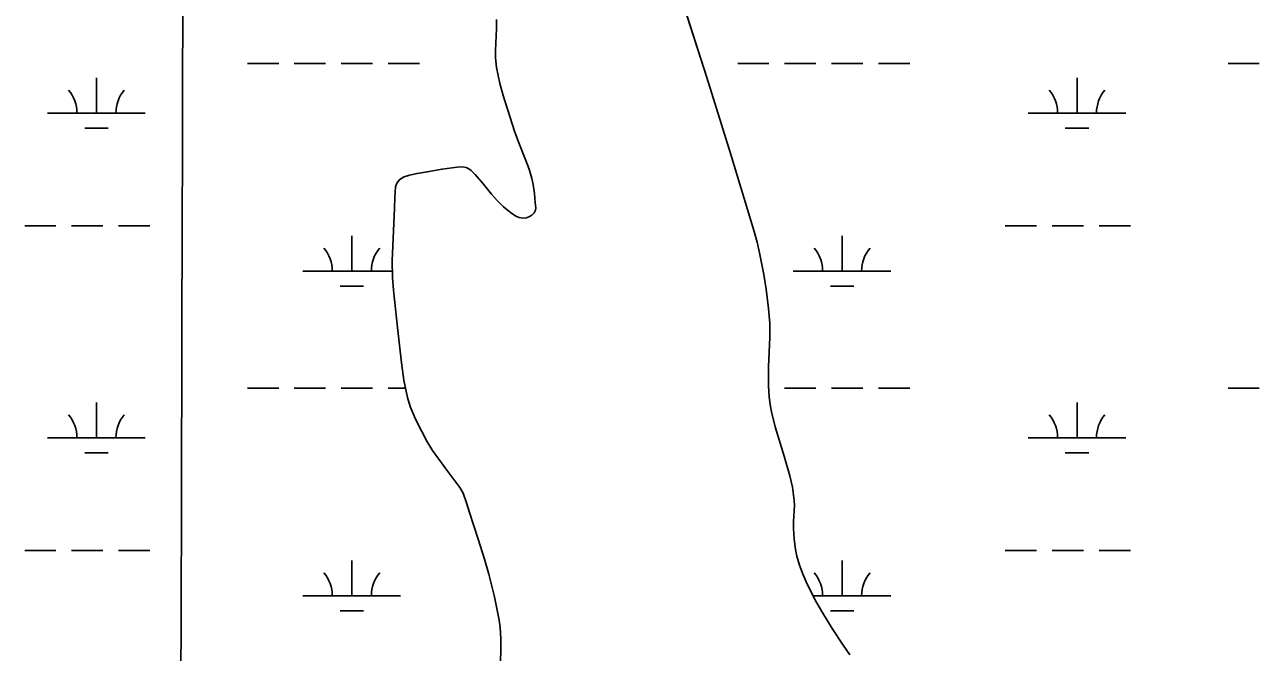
# Model space of a CAD drawing. Extents: x 3161564 to 3199464, y 849354 to 874788.
# Drawn here: x 3181338 to 3182602, y 871086 to 871729 of the extents above; entities that cross this region are included whole.
import ezdxf

# ---------------------------------------------------------------- set-up
doc = ezdxf.new("R2010")
doc.units = 0
for name, color, linetype in [('V-GRID-MAJR', 7, 'Continuous'), ('V-SITE-VEGE', 7, 'Continuous'), ('V-TOPO-SHOR', 7, 'Continuous'), ('V-WETL-SWMP', 7, 'Continuous')]:
    doc.layers.add(name, color=color, linetype=linetype)

msp = doc.modelspace()

# ---------------------------------------------------------------- linework, layer by layer
at = {"layer": 'V-GRID-MAJR'}
msp.add_spline([(3181452.688, 854776.669), (3181469.433, 860835.721), (3181486.186, 866898.238), (3181502.94, 872960.799), (3181502.949, 872964.22)], degree=3, dxfattribs=at)
at = {"layer": 'V-SITE-VEGE'}
for points in [[(3181992.756000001, 871811.033999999), (3182036.252000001, 871675.253999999), (3182060.766000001, 871596.6149999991), (3182084.558000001, 871517.643999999), (3182087.577000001, 871506.7159999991), (3182090.188000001, 871495.689999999), (3182094.437000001, 871473.4299999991), (3182096.735000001, 871458.491999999), (3182099.420000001, 871438.537999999), (3182100.571000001, 871423.775999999), (3182100.596000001, 871408.925999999), (3182099.328000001, 871379.1379999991), (3182099.174000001, 871359.363999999), (3182099.897000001, 871348.1469999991), (3182100.903000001, 871340.430999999), (3182102.310000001, 871332.7669999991), (3182106.060000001, 871317.560999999), (3182115.386000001, 871287.3809999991), (3182121.194000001, 871267.2019999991), (3182123.771000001, 871255.5739999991), (3182125.663000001, 871242.1429999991), (3182125.872000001, 871236.729999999), (3182125.6780000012, 871231.292999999), (3182124.9650000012, 871220.3829999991), (3182124.973000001, 871213.128999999), (3182125.659000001, 871202.4829999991), (3182126.828000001, 871191.8849999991), (3182128.135000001, 871184.868999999), (3182130.861000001, 871175.5989999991), (3182134.693000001, 871165.846999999), (3182138.852000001, 871156.390999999), (3182148.054000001, 871138.1889999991), (3182154.761000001, 871126.4289999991), (3182164.297000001, 871110.9929999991), (3182175.6610000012, 871093.7179999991), (3182182.483000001, 871084.030999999)], [(3181783.242000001, 871255.4119999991), (3181769.960000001, 871273.136999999), (3181755.487000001, 871293.221999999), (3181749.665000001, 871302.7599999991), (3181744.440000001, 871312.692999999), (3181737.960000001, 871325.336999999), (3181732.392000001, 871338.3169999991), (3181729.695000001, 871347.3629999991), (3181726.123000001, 871365.192999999), (3181723.495000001, 871383.1009999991), (3181719.643000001, 871419.089999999), (3181715.283000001, 871457.5859999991), (3181714.302000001, 871470.4269999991), (3181714.070000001, 871487.5669999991), (3181716.475000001, 871541.447999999), (3181716.823000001, 871552.373999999), (3181717.579000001, 871563.297999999), (3181718.736000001, 871567.135999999), (3181721.052000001, 871570.185999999), (3181723.139000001, 871571.8359999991), (3181726.479000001, 871573.6299999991), (3181731.694000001, 871575.425999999), (3181739.464000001, 871577.0709999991), (3181749.996000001, 871578.6599999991), (3181765.094000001, 871581.459999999), (3181780.442000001, 871583.560999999), (3181786.148000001, 871583.689999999), (3181789.900000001, 871582.966999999), (3181792.529000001, 871581.7649999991), (3181794.848000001, 871580.060999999), (3181798.983000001, 871575.915999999), (3181807.570000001, 871565.9149999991), (3181815.760000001, 871555.7449999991), (3181821.582000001, 871549.209999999), (3181828.163000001, 871542.868999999), (3181835.275000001, 871537.101999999), (3181840.543000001, 871533.439999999), (3181844.186000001, 871531.778999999), (3181847.930000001, 871531.236999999), (3181851.383000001, 871531.569999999), (3181854.780000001, 871532.763999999), (3181856.910000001, 871534.1349999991), (3181859.454000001, 871536.7949999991), (3181860.693000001, 871539.3649999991), (3181860.949000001, 871541.9459999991), (3181860.339000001, 871547.091999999), (3181859.618000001, 871556.422999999), (3181858.489000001, 871565.738999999), (3181857.097000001, 871571.917999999), (3181854.117000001, 871581.2729999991), (3181850.736000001, 871590.361999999), (3181843.625000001, 871608.261999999), (3181839.312000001, 871620.4069999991), (3181827.532000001, 871656.8809999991), (3181824.198000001, 871669.1549999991), (3181820.908000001, 871685.7279999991), (3181819.831000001, 871695.3389999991), (3181819.671000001, 871702.8629999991), (3181820.818000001, 871725.4459999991), (3181820.739000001, 871734.8749999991)], [(3181824.9820000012, 871077.094999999), (3181825.326000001, 871088.8439999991), (3181825.275000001, 871100.310999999), (3181824.574000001, 871111.775999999), (3181823.569000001, 871119.4169999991), (3181818.877000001, 871143.2289999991), (3181812.985000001, 871166.5979999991), (3181808.551000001, 871182.0179999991), (3181802.208000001, 871202.474999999), (3181793.347000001, 871229.768999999), (3181790.268000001, 871239.734999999), (3181786.627000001, 871249.417999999), (3181783.242000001, 871255.4119999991)]]:
    msp.add_lwpolyline(points, dxfattribs=at)
at = {"layer": 'V-TOPO-SHOR'}
for points in [[(3181992.756000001, 871811.033999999), (3182036.252000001, 871675.253999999), (3182060.766000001, 871596.6149999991), (3182084.558000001, 871517.643999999), (3182087.577000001, 871506.7159999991), (3182090.188000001, 871495.689999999), (3182094.437000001, 871473.4299999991), (3182096.735000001, 871458.491999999), (3182099.420000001, 871438.537999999), (3182100.571000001, 871423.775999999), (3182100.596000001, 871408.925999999), (3182099.328000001, 871379.1379999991), (3182099.174000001, 871359.363999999), (3182099.897000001, 871348.1469999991), (3182100.903000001, 871340.430999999), (3182102.310000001, 871332.7669999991), (3182106.060000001, 871317.560999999), (3182115.386000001, 871287.3809999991), (3182121.194000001, 871267.2019999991), (3182123.771000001, 871255.5739999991), (3182125.665000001, 871242.1429999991), (3182125.8740000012, 871236.729999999), (3182125.6780000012, 871231.292999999), (3182124.9650000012, 871220.3829999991), (3182124.973000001, 871213.128999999), (3182125.659000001, 871202.4829999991), (3182126.826000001, 871191.8849999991), (3182128.135000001, 871184.868999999), (3182130.861000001, 871175.5989999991), (3182134.693000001, 871165.846999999), (3182138.852000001, 871156.390999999), (3182148.054000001, 871138.1889999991), (3182154.761000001, 871126.4289999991), (3182164.297000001, 871110.9929999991), (3182175.6610000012, 871093.7179999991), (3182182.483000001, 871084.030999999)], [(3181860.693000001, 871539.3649999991), (3181860.947000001, 871541.9459999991), (3181860.339000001, 871547.0939999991), (3181859.618000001, 871556.422999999), (3181858.489000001, 871565.738999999), (3181857.097000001, 871571.917999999), (3181854.117000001, 871581.2729999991), (3181850.736000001, 871590.361999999), (3181843.625000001, 871608.261999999), (3181839.312000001, 871620.4069999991), (3181827.532000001, 871656.8809999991), (3181824.198000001, 871669.1549999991), (3181820.908000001, 871685.7279999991), (3181819.831000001, 871695.3389999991), (3181819.671000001, 871702.8629999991), (3181820.818000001, 871725.4459999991), (3181820.739000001, 871734.8729999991)], [(3181824.9820000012, 871077.094999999), (3181825.326000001, 871088.8439999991), (3181825.275000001, 871100.310999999), (3181824.574000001, 871111.775999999), (3181823.569000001, 871119.4169999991), (3181818.877000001, 871143.2289999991), (3181812.985000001, 871166.5979999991), (3181808.5530000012, 871182.0179999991), (3181802.208000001, 871202.474999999), (3181793.347000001, 871229.768999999), (3181790.268000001, 871239.734999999), (3181786.627000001, 871249.417999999), (3181783.242000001, 871255.4119999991), (3181769.960000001, 871273.136999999), (3181755.487000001, 871293.221999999), (3181749.665000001, 871302.7599999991), (3181744.440000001, 871312.692999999), (3181737.960000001, 871325.336999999), (3181732.392000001, 871338.3169999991), (3181729.695000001, 871347.3629999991), (3181726.123000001, 871365.192999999), (3181723.495000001, 871383.1009999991), (3181719.643000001, 871419.089999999), (3181715.283000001, 871457.5859999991), (3181714.302000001, 871470.4249999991), (3181714.070000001, 871487.5669999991), (3181716.475000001, 871541.447999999), (3181716.823000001, 871552.373999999), (3181717.579000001, 871563.297999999), (3181718.736000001, 871567.135999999), (3181721.052000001, 871570.185999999), (3181723.139000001, 871571.8359999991), (3181726.479000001, 871573.6299999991), (3181731.694000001, 871575.425999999), (3181739.464000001, 871577.0709999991), (3181749.996000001, 871578.6599999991), (3181765.094000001, 871581.459999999), (3181780.442000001, 871583.560999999), (3181786.148000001, 871583.689999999), (3181789.900000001, 871582.966999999), (3181792.529000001, 871581.7649999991), (3181794.848000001, 871580.060999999), (3181798.983000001, 871575.915999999), (3181807.568000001, 871565.9149999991), (3181815.760000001, 871555.7449999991), (3181821.584000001, 871549.209999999), (3181828.163000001, 871542.868999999), (3181835.275000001, 871537.101999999), (3181840.543000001, 871533.439999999), (3181844.188000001, 871531.778999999), (3181847.930000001, 871531.236999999), (3181851.383000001, 871531.569999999), (3181854.780000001, 871532.763999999), (3181856.910000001, 871534.1349999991), (3181859.454000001, 871536.7949999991), (3181860.693000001, 871539.3649999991)]]:
    msp.add_lwpolyline(points, dxfattribs=at)
at = {"layer": 'V-WETL-SWMP'}
for p, q in [((3181992.756, 871811.0349999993), (3182036.252, 871675.2539999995)), ((3181820.818, 871725.4459999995), (3181820.738, 871734.8739999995)), ((3181819.671, 871702.8639999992), (3181820.818, 871725.4459999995)), ((3181819.8310000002, 871695.3379999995), (3181819.6710000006, 871702.8639999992)), ((3181820.909, 871685.7269999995), (3181819.8310000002, 871695.3379999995)), ((3181565.876576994, 871689.6432722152), (3181597.876576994, 871689.6432722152)), ((3181613.876576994, 871689.6432722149), (3181645.876576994, 871689.6432722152)), ((3181661.876576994, 871689.6432722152), (3181693.876576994, 871689.6432722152)), ((3181709.876576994, 871689.6432722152), (3181741.876576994, 871689.6432722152)), ((3181824.198, 871669.1549999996), (3181820.909, 871685.7269999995)), ((3182067.784576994, 871689.6432722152), (3182099.784576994, 871689.6432722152)), ((3182115.784576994, 871689.6432722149), (3182147.784576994, 871689.6432722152)), ((3182163.784576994, 871689.6432722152), (3182195.784576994, 871689.6432722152)), ((3182211.784576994, 871689.6432722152), (3182243.784576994, 871689.6432722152)), ((3182569.692576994, 871689.6432722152), (3182601.692576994, 871689.6432722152)), ((3181411.284576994, 871638.9012722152), (3181411.284576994, 871674.9012722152)), ((3181827.532, 871656.8809999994), (3181824.198, 871669.1549999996)), ((3182036.252, 871675.2539999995), (3182060.7660000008, 871596.6149999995)), ((3182415.100576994, 871638.9012722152), (3182415.100576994, 871674.9012722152)), ((3181839.312, 871620.4059999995), (3181827.5320000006, 871656.8809999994)), ((3181361.284576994, 871638.9012722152), (3181461.284576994, 871638.9012722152)), ((3182365.100576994, 871638.9012722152), (3182465.100576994, 871638.9012722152)), ((3181399.284576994, 871623.4702722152), (3181423.2845769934, 871623.4702722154)), ((3181843.625, 871608.2619999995), (3181839.312, 871620.4059999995)), ((3182403.100576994, 871623.4702722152), (3182427.1005769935, 871623.4702722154)), ((3181850.736, 871590.3619999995), (3181843.625, 871608.2619999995)), ((3182060.7660000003, 871596.6149999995), (3182084.558, 871517.6449999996)), ((3181739.463, 871577.0709999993), (3181749.9960000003, 871578.6609999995)), ((3181749.9960000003, 871578.6609999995), (3181765.095, 871581.4589999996)), ((3181765.095, 871581.4589999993), (3181780.443, 871583.5609999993)), ((3181780.443, 871583.5609999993), (3181786.148, 871583.6889999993)), ((3181786.148, 871583.6889999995), (3181789.9, 871582.9669999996)), ((3181789.9, 871582.9669999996), (3181792.5300000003, 871581.7649999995)), ((3181792.5300000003, 871581.7649999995), (3181794.8480000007, 871580.0599999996)), ((3181794.848, 871580.0599999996), (3181798.983, 871575.9159999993)), ((3181854.117, 871581.2729999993), (3181850.736, 871590.3619999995)), ((3181857.097, 871571.9189999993), (3181854.117, 871581.2729999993)), ((3181717.578, 871563.2979999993), (3181718.736, 871567.1369999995)), ((3181718.736, 871567.1369999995), (3181721.052, 871570.1859999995)), ((3181721.052, 871570.1859999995), (3181723.139, 871571.8369999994)), ((3181723.139, 871571.8369999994), (3181726.4790000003, 871573.6299999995)), ((3181726.4790000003, 871573.6299999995), (3181731.694, 871575.4259999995)), ((3181731.694, 871575.4259999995), (3181739.463, 871577.0709999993)), ((3181798.983, 871575.9159999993), (3181807.5670000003, 871565.9159999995)), ((3181807.5670000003, 871565.9159999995), (3181815.7600000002, 871555.7459999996)), ((3181858.489, 871565.7399999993), (3181857.097, 871571.9189999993)), ((3181859.6180000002, 871556.4219999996), (3181858.489, 871565.7399999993)), ((3181716.823, 871552.3749999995), (3181717.578, 871563.2979999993)), ((3181815.7600000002, 871555.7459999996), (3181821.5840000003, 871549.2099999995)), ((3181860.338, 871547.0949999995), (3181859.6180000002, 871556.4219999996)), ((3181714.071, 871487.5669999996), (3181716.474, 871541.4469999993)), ((3181716.474, 871541.4469999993), (3181716.8230000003, 871552.3749999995)), ((3181821.5840000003, 871549.2099999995), (3181828.162, 871542.8699999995)), ((3181828.162, 871542.8699999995), (3181835.2750000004, 871537.1029999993)), ((3181860.947, 871541.9449999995), (3181860.338, 871547.0949999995)), ((3181860.6920000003, 871539.3659999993), (3181860.9470000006, 871541.9449999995)), ((3181835.275, 871537.1029999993), (3181840.543, 871533.4409999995)), ((3181840.543, 871533.4409999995), (3181844.1890000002, 871531.7799999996)), ((3181844.1890000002, 871531.7799999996), (3181847.93, 871531.2359999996)), ((3181847.93, 871531.2359999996), (3181851.383, 871531.5709999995)), ((3181851.383, 871531.5709999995), (3181854.781, 871532.7649999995)), ((3181854.781, 871532.7649999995), (3181856.91, 871534.1349999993)), ((3181856.91, 871534.1349999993), (3181859.453, 871536.7939999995)), ((3181859.453, 871536.7939999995), (3181860.6920000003, 871539.3659999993)), ((3181337.876576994, 871523.4692722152), (3181369.876576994, 871523.4692722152)), ((3181385.876576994, 871523.4692722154), (3181417.876576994, 871523.4692722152)), ((3181433.876576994, 871523.4692722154), (3181465.876576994, 871523.4692722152)), ((3182084.558, 871517.6449999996), (3182087.5760000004, 871506.7149999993)), ((3182341.692576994, 871523.4692722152), (3182373.692576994, 871523.4692722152)), ((3182389.692576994, 871523.4692722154), (3182421.692576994, 871523.4692722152)), ((3182437.692576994, 871523.4692722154), (3182469.692576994, 871523.4692722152)), ((3181672.720576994, 871477.0392722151), (3181672.720576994, 871513.0392722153)), ((3182087.576, 871506.7149999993), (3182090.188, 871495.6899999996)), ((3182174.628576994, 871477.0392722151), (3182174.628576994, 871513.0392722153)), ((3182090.188, 871495.6899999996), (3182094.437, 871473.4299999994)), ((3181622.720576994, 871477.0392722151), (3181714.212262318, 871477.0392722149)), ((3181714.301, 871470.4259999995), (3181714.071, 871487.5669999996)), ((3182124.628576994, 871477.0392722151), (3182224.628576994, 871477.0392722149)), ((3181715.2830000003, 871457.5859999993), (3181714.301, 871470.4259999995)), ((3182094.437, 871473.4299999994), (3182096.736, 871458.4909999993)), ((3181660.720576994, 871461.6082722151), (3181684.7205769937, 871461.6082722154)), ((3181719.644, 871419.0899999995), (3181715.2830000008, 871457.5859999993)), ((3182096.736, 871458.4909999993), (3182099.42, 871438.5369999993)), ((3182162.628576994, 871461.6082722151), (3182186.6285769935, 871461.6082722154)), ((3182099.42, 871438.5369999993), (3182100.572, 871423.7769999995)), ((3181723.495, 871383.0999999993), (3181719.644, 871419.0899999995)), ((3182100.572, 871423.7769999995), (3182100.595, 871408.9259999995)), ((3182100.595, 871408.9259999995), (3182099.328, 871379.1369999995)), ((3181726.122, 871365.1939999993), (3181723.495, 871383.0999999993)), ((3182099.328, 871379.1369999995), (3182099.174, 871359.3639999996)), ((3181729.694, 871347.3639999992), (3181726.122, 871365.1939999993)), ((3181565.876576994, 871356.9682722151), (3181597.876576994, 871356.9682722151)), ((3181613.876576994, 871356.9682722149), (3181645.876576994, 871356.9682722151)), ((3181661.876576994, 871356.9682722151), (3181693.876576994, 871356.9682722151)), ((3181709.876576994, 871356.9682722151), (3181727.769913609, 871356.9682722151)), ((3182099.174, 871359.3639999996), (3182099.898, 871348.1469999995)), ((3182099.32863198, 871356.9682722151), (3182099.784576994, 871356.9682722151)), ((3182115.784576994, 871356.9682722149), (3182147.784576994, 871356.9682722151)), ((3182163.784576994, 871356.9682722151), (3182195.784576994, 871356.9682722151)), ((3182211.784576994, 871356.9682722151), (3182243.784576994, 871356.9682722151)), ((3182569.692576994, 871356.9682722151), (3182601.692576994, 871356.9682722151)), ((3181411.284576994, 871306.2262722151), (3181411.284576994, 871342.2262722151)), ((3181732.392, 871338.3179999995), (3181729.694, 871347.3639999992)), ((3181737.961, 871325.3359999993), (3181732.392, 871338.3179999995)), ((3182099.898, 871348.1469999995), (3182100.9020000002, 871340.4299999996)), ((3182100.9020000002, 871340.4299999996), (3182102.309, 871332.7659999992)), ((3182415.100576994, 871306.2262722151), (3182415.100576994, 871342.2262722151)), ((3181744.44, 871312.6919999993), (3181737.961, 871325.3359999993)), ((3182102.309, 871332.7659999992), (3182106.06, 871317.5599999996)), ((3181749.665, 871302.7589999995), (3181744.44, 871312.6919999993)), ((3182106.06, 871317.5599999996), (3182115.386, 871287.3809999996)), ((3181361.284576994, 871306.2262722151), (3181461.284576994, 871306.2262722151)), ((3181755.487, 871293.2219999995), (3181749.665, 871302.7589999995)), ((3182365.100576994, 871306.2262722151), (3182465.100576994, 871306.2262722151)), ((3181399.284576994, 871290.7952722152), (3181423.2845769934, 871290.7952722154)), ((3181769.961, 871273.1369999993), (3181755.487, 871293.2219999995)), ((3182403.100576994, 871290.7952722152), (3182427.1005769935, 871290.7952722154)), ((3182115.386, 871287.3809999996), (3182121.1950000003, 871267.2029999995)), ((3181783.242, 871255.4129999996), (3181769.9610000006, 871273.1369999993)), ((3182121.1950000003, 871267.2029999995), (3182123.77, 871255.5739999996)), ((3181786.626, 871249.4179999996), (3181783.242, 871255.4129999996)), ((3182123.77, 871255.5739999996), (3182125.665, 871242.1429999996)), ((3181790.269, 871239.7339999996), (3181786.626, 871249.4179999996)), ((3181793.346, 871229.7699999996), (3181790.269, 871239.7339999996)), ((3182125.665, 871242.1429999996), (3182125.875, 871236.7309999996)), ((3181802.208, 871202.4759999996), (3181793.346, 871229.7699999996)), ((3182125.678, 871231.2919999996), (3182124.965, 871220.3839999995)), ((3182125.875, 871236.7309999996), (3182125.678, 871231.2919999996)), ((3182124.965, 871220.3839999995), (3182124.974, 871213.1299999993)), ((3182124.974, 871213.1299999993), (3182125.66, 871202.4839999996)), ((3181808.552, 871182.0169999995), (3181802.208, 871202.4759999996)), ((3182125.66, 871202.4839999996), (3182126.826, 871191.8859999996)), ((3181337.876576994, 871190.7942722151), (3181369.876576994, 871190.7942722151)), ((3181385.876576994, 871190.7942722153), (3181417.876576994, 871190.7942722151)), ((3181433.876576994, 871190.7942722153), (3181465.876576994, 871190.7942722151)), ((3182126.826, 871191.8859999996), (3182128.1350000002, 871184.8679999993)), ((3182341.692576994, 871190.7942722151), (3182373.692576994, 871190.7942722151)), ((3182389.692576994, 871190.7942722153), (3182421.692576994, 871190.7942722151)), ((3182437.692576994, 871190.7942722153), (3182469.692576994, 871190.7942722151)), ((3181672.720576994, 871144.3642722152), (3181672.720576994, 871180.3642722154)), ((3181812.984, 871166.5989999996), (3181808.552, 871182.0169999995)), ((3182128.1350000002, 871184.8679999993), (3182130.862, 871175.5999999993)), ((3182130.862, 871175.5999999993), (3182134.693, 871165.8459999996)), ((3182174.628576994, 871144.3642722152), (3182174.628576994, 871180.3642722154)), ((3181818.876, 871143.2289999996), (3181812.984, 871166.5989999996)), ((3182134.693, 871165.8459999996), (3182138.853, 871156.3909999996)), ((3182138.853, 871156.3909999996), (3182148.054, 871138.1889999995)), ((3181622.720576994, 871144.3642722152), (3181722.720576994, 871144.3642722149)), ((3181823.569, 871119.4169999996), (3181818.876, 871143.2289999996)), ((3182144.9324375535, 871144.3642722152), (3182224.628576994, 871144.3642722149)), ((3182148.054, 871138.1889999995), (3182154.761, 871126.4289999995)), ((3181660.720576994, 871128.9332722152), (3181684.7205769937, 871128.9332722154)), ((3182154.761, 871126.4289999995), (3182164.2970000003, 871110.9939999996)), ((3182162.628576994, 871128.9332722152), (3182186.6285769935, 871128.9332722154)), ((3181824.574, 871111.7749999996), (3181823.569, 871119.4169999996)), ((3181825.274, 871100.3099999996), (3181824.574, 871111.7749999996)), ((3182164.2970000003, 871110.9939999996), (3182175.6600000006, 871093.7189999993)), ((3181825.325, 871088.8439999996), (3181825.274, 871100.3099999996)), ((3181824.981, 871077.0939999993), (3181825.3250000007, 871088.8439999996)), ((3182175.66, 871093.7189999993), (3182182.482, 871084.0309999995))]:
    msp.add_line(p, q, dxfattribs=at)
for centre, radius, start, end in [((3181356.041640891, 871639.3760753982), 35.24628790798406, 359.2281799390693, 40.771838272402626), ((3181466.527513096, 871639.3760753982), 35.24628790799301, 139.2281769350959, 180.77183526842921), ((3182359.8576408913, 871639.3760753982), 35.24628790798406, 359.2281799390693, 40.771838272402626), ((3182470.3435130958, 871639.3760753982), 35.24628790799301, 139.2281769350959, 180.77183526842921), ((3181617.477640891, 871477.5140753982), 35.24628790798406, 359.2281799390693, 40.771838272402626), ((3181727.963513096, 871477.5140753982), 35.24628790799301, 139.2281769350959, 180.77183526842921), ((3182119.3856408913, 871477.5140753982), 35.24628790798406, 359.2281799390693, 40.771838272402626), ((3182229.871513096, 871477.5140753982), 35.24628790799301, 139.2281769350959, 180.77183526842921), ((3181356.041640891, 871306.7010753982), 35.24628790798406, 359.2281799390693, 40.771838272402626), ((3181466.527513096, 871306.7010753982), 35.24628790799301, 139.2281769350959, 180.77183526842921), ((3182359.8576408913, 871306.7010753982), 35.24628790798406, 359.2281799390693, 40.771838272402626), ((3182470.3435130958, 871306.7010753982), 35.24628790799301, 139.2281769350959, 180.77183526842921), ((3181617.477640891, 871144.8390753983), 35.24628790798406, 359.2281799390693, 40.771838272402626), ((3181727.963513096, 871144.8390753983), 35.24628790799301, 139.2281769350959, 180.77183526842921), ((3182119.3856408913, 871144.8390753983), 35.24628790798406, 359.2281799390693, 40.771838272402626), ((3182229.871513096, 871144.8390753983), 35.24628790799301, 139.2281769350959, 180.77183526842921)]:
    msp.add_arc(centre, radius, start, end, dxfattribs=at)

doc.saveas('drawing.dxf')
